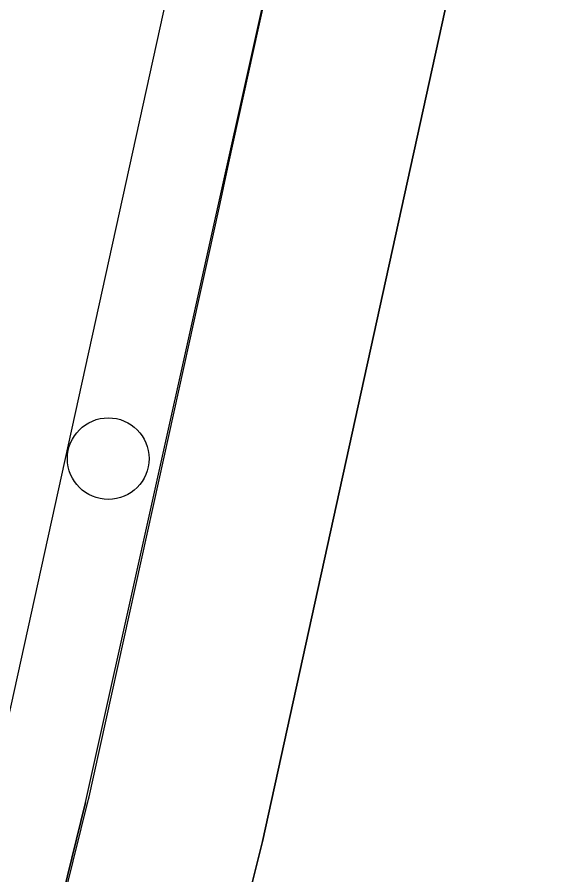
# Model space of a CAD drawing. Extents: x 14104283 to 14120882, y 8635219 to 8671666.
# Drawn here: x 14107861.2 to 14107898.4, y 8639245 to 8639302.9 of the extents above; entities that cross this region are included whole.
import ezdxf

# ---------------------------------------------------------------- set-up
doc = ezdxf.new("R2010")
doc.units = 0
for name, color, linetype in [('Cell', 7, 'Continuous'), ('dsnPaintPlaceBrokenLineWhite', 7, 'Continuous'), ('dsnPaintPlaceChannelizingLaneWhite', 7, 'Continuous'), ('dsnPaintPlaceChannelizingLaneYellow', 7, 'Continuous'), ('dsnPaintPlaceEdgeLineLeftYellow', 7, 'Continuous'), ('dsnPaintPlaceEdgeLineRightWhite', 7, 'Continuous'), ('dsnPaintRemoveDoubleCenterLineYellow', 7, 'Continuous'), ('dsnShadingPaved', 7, 'Continuous'), ('Shape', 7, 'Continuous')]:
    doc.layers.add(name, color=color, linetype=linetype)

msp = doc.modelspace()

# ---------------------------------------------------------------- linework, layer by layer
at = {"layer": 'Cell'}
msp.add_circle((14107867.356, 8639273.094), 2.75, dxfattribs=at)
at = {"layer": 'dsnPaintPlaceBrokenLineWhite'}
msp.add_arc((14101471.577, 8640578.084), 6500, 347.6102117, 351.3259889, dxfattribs=at)
at = {"layer": 'dsnPaintPlaceChannelizingLaneWhite'}
msp.add_line((14107829.723, 8639053.304), (14107877.736, 8639247.292), dxfattribs=at)
at = {"layer": 'dsnPaintPlaceChannelizingLaneYellow'}
msp.add_line((14107865.823, 8639249.91), (14107818.038, 8639056.041), dxfattribs=at)
at = {"layer": 'dsnPaintPlaceEdgeLineLeftYellow'}
msp.add_line((14107865.823, 8639249.91), (14107891.009, 8639363.275), dxfattribs=at)
at = {"layer": 'dsnPaintPlaceEdgeLineRightWhite'}
msp.add_line((14107877.736, 8639247.292), (14107902.653, 8639360.717), dxfattribs=at)
msp.add_arc((14101471.577, 8640578.084), 6488, 347.6102117, 351.3259889, dxfattribs=at)
at = {"layer": 'dsnPaintRemoveDoubleCenterLineYellow'}
for p, q in [((14107866.016, 8639250.092), (14107870.78, 8639271.669)), ((14107818.073, 8639056.184), (14107866.089, 8639250.411))]:
    msp.add_line(p, q, dxfattribs=at)
msp.add_arc((14089669.259, 8643291.433), 18640.114, 347.5462626, 348.776036, dxfattribs=at)
at = {"layer": 'dsnShadingPaved'}
for p, q in [((14107865.823, 8639249.91), (14107891.009, 8639363.275)), ((14107902.653, 8639360.717), (14107877.736, 8639247.292)), ((14107818.038, 8639056.041), (14107865.823, 8639249.91)), ((14107877.736, 8639247.292), (14107829.723, 8639053.304))]:
    msp.add_line(p, q, dxfattribs=at)
for radius in [6488, 6500]:
    msp.add_arc((14101471.577, 8640578.084), radius, 347.6102117, 351.3259889, dxfattribs=at)
at = {"layer": 'Shape'}
msp.add_line((14107816.835, 8639056.285), (14107884.584, 8639364.686), dxfattribs=at)

doc.saveas('drawing.dxf')
